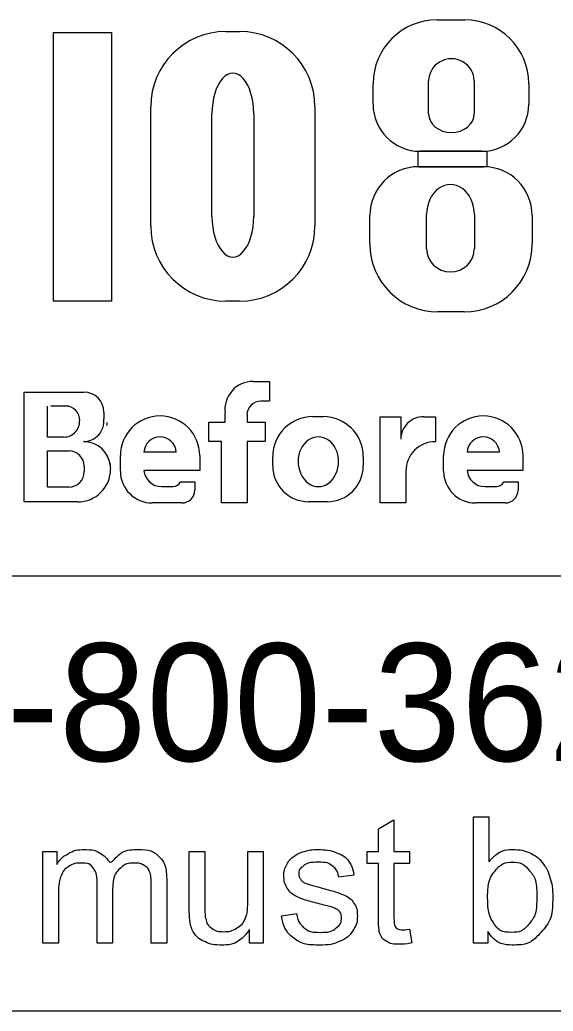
# Model space of a CAD drawing. Extents: x 8.5 to 81.5, y -1.2 to 22.4.
# Drawn here: x 52.149 to 52.784, y 2.493 to 3.674 of the extents above; entities that cross this region are included whole.
import ezdxf

# ---------------------------------------------------------------- set-up
doc = ezdxf.new("R2010")
doc.units = 0
doc.layers.add('SH_Data', color=7, linetype='Continuous')
doc.layers.add('SH_Text', color=7, linetype='Continuous')

msp = doc.modelspace()

# ---------------------------------------------------------------- linework, layer by layer
at = {"layer": 'SH_Data'}
for p, q in [((54.5802, 3.0112), (50.3302, 3.0112)), ((54.5802, 2.4933), (50.3302, 2.4933))]:
    msp.add_line(p, q, dxfattribs=at)
at = {"layer": 'SH_Text'}
for p, q in [((52.6458, 3.6737), (52.6786, 3.6737)), ((52.3943, 3.6597), (52.4108, 3.6597)), ((52.6357, 3.5617), (52.6357, 3.601)), ((52.6898, 3.601), (52.6898, 3.5617)), ((52.5695, 3.5731), (52.5695, 3.5974)), ((52.7549, 3.5974), (52.7549, 3.5731)), ((52.3048, 3.4282), (52.3048, 3.5702)), ((52.5003, 3.5702), (52.5003, 3.4282)), ((52.3777, 3.4396), (52.3777, 3.5619)), ((52.4275, 3.5619), (52.4275, 3.4396)), ((52.6989, 3.5171), (52.6255, 3.5171)), ((52.6237, 3.4988), (52.701, 3.4988)), ((52.5658, 3.4068), (52.5658, 3.4409)), ((52.6333, 3.4009), (52.6333, 3.4418)), ((52.6902, 3.4418), (52.6902, 3.4009)), ((52.7589, 3.4409), (52.7589, 3.4068)), ((52.4108, 3.3387), (52.3943, 3.3387)), ((52.678, 3.3259), (52.6468, 3.3259)), ((52.4266, 3.2431), (52.4461, 3.2431)), ((52.4461, 3.2431), (52.4461, 3.2201)), ((52.1541, 3.0996), (52.1541, 3.2303)), ((52.1541, 3.2303), (52.2252, 3.2303)), ((52.182, 3.1768), (52.182, 3.2138)), ((52.2072, 3.2138), (52.1859, 3.2138)), ((52.4461, 3.2197), (52.4359, 3.2197)), ((52.249, 3.2066), (52.249, 3.1987)), ((52.3934, 3.1947), (52.3934, 3.2052)), ((52.4195, 3.2032), (52.4195, 3.1947)), ((52.4978, 3.2013), (52.51, 3.2013)), ((52.5781, 3.0984), (52.5781, 3.2011)), ((52.5781, 3.2011), (52.6026, 3.2011)), ((52.6026, 3.2011), (52.6026, 3.1742)), ((52.6299, 3.2011), (52.6438, 3.2011)), ((52.6438, 3.2011), (52.6438, 3.1714)), ((52.374, 3.1717), (52.374, 3.1947)), ((52.374, 3.1947), (52.3934, 3.1947)), ((52.4195, 3.1947), (52.441, 3.1947)), ((52.441, 3.1947), (52.441, 3.1717)), ((52.2014, 3.1768), (52.182, 3.1768)), ((52.3889, 3.1717), (52.374, 3.1717)), ((52.3889, 3.0984), (52.3889, 3.1717)), ((52.441, 3.1717), (52.4195, 3.1717)), ((52.4195, 3.1717), (52.4195, 3.0984)), ((52.182, 3.1174), (52.182, 3.1603)), ((52.182, 3.1603), (52.2075, 3.1603)), ((52.2686, 3.1364), (52.2686, 3.1548)), ((52.3352, 3.1588), (52.2966, 3.1588)), ((52.3631, 3.1548), (52.3631, 3.1371)), ((52.45, 3.1427), (52.45, 3.1535)), ((52.5578, 3.1535), (52.5578, 3.1427)), ((52.6535, 3.1364), (52.6535, 3.1548)), ((52.7201, 3.1588), (52.6816, 3.1588)), ((52.748, 3.1548), (52.748, 3.1371)), ((52.2257, 3.1422), (52.2257, 3.1358)), ((52.257, 3.1393), (52.257, 3.1389)), ((52.3631, 3.1371), (52.2967, 3.1371)), ((52.6086, 3.1365), (52.6086, 3.0984)), ((52.748, 3.1371), (52.6816, 3.1371)), ((52.2073, 3.1174), (52.182, 3.1174)), ((52.3176, 3.1179), (52.3317, 3.1179)), ((52.3403, 3.1234), (52.3572, 3.1234)), ((52.3572, 3.1234), (52.3572, 3.1136)), ((52.7025, 3.1179), (52.7167, 3.1179)), ((52.7252, 3.1234), (52.7421, 3.1234)), ((52.7421, 3.1234), (52.7421, 3.1136)), ((52.2177, 3.0996), (52.1541, 3.0996)), ((52.342, 3.0984), (52.3066, 3.0984)), ((52.4195, 3.0984), (52.3889, 3.0984)), ((52.515, 3.0999), (52.4928, 3.0999)), ((52.6086, 3.0984), (52.5781, 3.0984)), ((52.7269, 3.0984), (52.6915, 3.0984))]:
    msp.add_line(p, q, dxfattribs=at)
for points in [[(52.1891, 3.6586), (52.2579, 3.6586), (52.2579, 3.3386), (52.1891, 3.3386)], [(52.6234, 3.5171), (52.705, 3.5171), (52.705, 3.4986), (52.6234, 3.4986)]]:
    msp.add_lwpolyline(points, close=True, dxfattribs=at)
for points in [[(52.576, 2.6063), (52.576, 2.669), (52.5624, 2.669), (52.5624, 2.6833), (52.576, 2.6833), (52.576, 2.7103), (52.5944, 2.7213), (52.5944, 2.6833), (52.6128, 2.6833), (52.6128, 2.669), (52.5944, 2.669), (52.5944, 2.6052)], [(52.7061, 2.5745), (52.6891, 2.5745), (52.6891, 2.7246), (52.7075, 2.7246), (52.7075, 2.6711)], [(52.1763, 2.5745), (52.1763, 2.6833), (52.1928, 2.6833), (52.1928, 2.668)], [(52.3507, 2.6159), (52.3507, 2.6833), (52.3691, 2.6833), (52.3691, 2.623)], [(52.4204, 2.625), (52.4204, 2.6833), (52.4388, 2.6833), (52.4388, 2.5745), (52.4223, 2.5745)], [(52.2594, 2.6376), (52.2594, 2.5745), (52.241, 2.5745), (52.241, 2.6451)], [(52.3239, 2.6491), (52.3239, 2.5745), (52.3054, 2.5745), (52.3054, 2.643)], [(52.5467, 2.6552), (52.5286, 2.6528)], [(52.1948, 2.6309), (52.1948, 2.5745), (52.1763, 2.5745)], [(52.4603, 2.607), (52.4785, 2.6098)], [(52.4223, 2.5745), (52.4223, 2.5905)], [(52.6128, 2.5909), (52.6155, 2.5746)], [(52.7061, 2.5881), (52.7061, 2.5745)]]:
    msp.add_lwpolyline(points, dxfattribs=at)
for centre, radius, start, end in [((52.6458, 3.5974), 0.0763, 90, 180), ((52.6786, 3.5974), 0.0763, 0, 90), ((52.3943, 3.5702), 0.0895, 90, 180), ((52.4108, 3.5702), 0.0895, 0, 90), ((52.6255, 3.5731), 0.056, 180, 270), ((52.6989, 3.5731), 0.056, 270, 0), ((52.6237, 3.4409), 0.0579, 90, 180), ((52.701, 3.4409), 0.0579, 0, 90), ((52.3943, 3.4282), 0.0895, 180, 270), ((52.4108, 3.4282), 0.0895, 270, 0), ((52.6468, 3.4068), 0.081, 180, 270), ((52.678, 3.4068), 0.081, 270, 0), ((52.4266, 3.2096), 0.0335, 90, 187.5187), ((52.2252, 3.2066), 0.0238, 0, 90), ((52.2033, 3.1969), 0.0169, 357.8325, 90), ((52.4359, 3.2032), 0.0165, 90, 180), ((52.3159, 3.1548), 0.0473, 0, 180), ((52.4978, 3.1535), 0.0478, 90, 180), ((52.51, 3.1535), 0.0478, 0, 90), ((52.6295, 3.1742), 0.0269, 89.2449, 180), ((52.7008, 3.1548), 0.0473, 0, 180), ((52.2014, 3.1956), 0.0187, 270, 2.0582), ((52.2248, 3.1958), 0.0243, 270, 6.6529), ((52.2354, 3.1944), 0.0175, 347.4023, 0), ((52.3159, 3.1578), 0.0193, 2.9632, 177.0368), ((52.7008, 3.1578), 0.0193, 2.9632, 177.0368), ((52.2249, 3.1394), 0.0321, 4.0748, 90), ((52.6435, 3.1365), 0.0349, 89.6033, 180), ((52.2075, 3.1422), 0.0181, 0, 90), ((52.2241, 3.1393), 0.033, 0, 11.7502), ((52.4928, 3.1427), 0.0428, 180, 270), ((52.515, 3.1427), 0.0428, 270, 0), ((52.2073, 3.1358), 0.0184, 270, 0), ((52.2177, 3.1389), 0.0393, 270, 0), ((52.3066, 3.1364), 0.038, 180, 270), ((52.3176, 3.1389), 0.021, 184.827, 270), ((52.6915, 3.1364), 0.038, 180, 270), ((52.7025, 3.1389), 0.021, 184.827, 270), ((52.3317, 3.1273), 0.00938, 270, 335.9979), ((52.7167, 3.1273), 0.00938, 270, 335.9979), ((52.342, 3.1136), 0.0152, 270, 0), ((52.7269, 3.1136), 0.0152, 270, 0)]:
    msp.add_arc(centre, radius, start, end, dxfattribs=at)
for centre, major_axis, ratio, start_param, end_param in [((52.6628, 3.601), (0.0271, 0), 0.969373, 0, 3.141593), ((52.4026, 3.5619), (0, 0.0484), 0.514403, 4.712389, 7.853982), ((52.6628, 3.5617), (0.0271, 0), 0.818453, 3.141593, 6.283185), ((52.6617, 3.4418), (0, 0.0358), 0.794529, 4.712389, 7.853982), ((52.4026, 3.4396), (0, 0.0484), 0.514403, 1.570796, 4.712389), ((52.6617, 3.4009), (0.0284, 0), 0.959837, 3.141593, 6.283185), ((52.5044, 3.1481), (0, 0.029), 0.832186, 4.712389, 7.853982), ((52.5044, 3.1481), (0, 0.0302), 0.797287, 1.570796, 4.712389)]:
    msp.add_ellipse(centre, major_axis=major_axis, ratio=ratio, start_param=start_param, end_param=end_param, dxfattribs=at)
for points in [[(52.1928, 2.668), (52.1979, 2.676), (52.2064, 2.6808), (52.215, 2.6857), (52.2258, 2.6857), (52.2379, 2.6857), (52.2456, 2.6807), (52.2534, 2.6757), (52.2566, 2.6666), (52.2695, 2.6857), (52.2902, 2.6857), (52.3064, 2.6857), (52.3151, 2.6768), (52.3239, 2.6678), (52.3239, 2.6491)], [(52.4785, 2.6098), (52.48, 2.5989), (52.4871, 2.593), (52.4941, 2.5872), (52.5067, 2.5872), (52.5195, 2.5872), (52.5257, 2.5924), (52.5318, 2.5975), (52.5318, 2.6045), (52.5318, 2.6108), (52.5264, 2.6144), (52.5226, 2.6168), (52.5075, 2.6206), (52.4872, 2.6257), (52.4793, 2.6295), (52.4715, 2.6332), (52.4674, 2.6398), (52.4634, 2.6464), (52.4634, 2.6544), (52.4634, 2.6617), (52.4667, 2.6679), (52.4701, 2.674), (52.4758, 2.6781), (52.4801, 2.6813), (52.4875, 2.6835), (52.495, 2.6857), (52.5035, 2.6857), (52.5163, 2.6857), (52.526, 2.682), (52.5357, 2.6783), (52.5403, 2.672), (52.545, 2.6657), (52.5467, 2.6552)], [(52.7075, 2.6711), (52.7192, 2.6857), (52.7373, 2.6857), (52.7473, 2.6857), (52.7563, 2.6817), (52.7652, 2.6776), (52.771, 2.6703), (52.7768, 2.663), (52.7801, 2.6526), (52.7834, 2.6423), (52.7834, 2.6305), (52.7834, 2.6026), (52.7695, 2.5873), (52.7557, 2.5721), (52.7363, 2.5721), (52.7171, 2.5721), (52.7061, 2.5881)], [(52.241, 2.6451), (52.241, 2.6574), (52.2365, 2.6635), (52.232, 2.6697), (52.2217, 2.6697), (52.2139, 2.6697), (52.2073, 2.6656), (52.2007, 2.6615), (52.1977, 2.6536), (52.1948, 2.6457), (52.1948, 2.6309)], [(52.3054, 2.643), (52.3054, 2.654), (52.3036, 2.6589), (52.3018, 2.6638), (52.2971, 2.6667), (52.2924, 2.6697), (52.2861, 2.6697), (52.2746, 2.6697), (52.267, 2.6621), (52.2594, 2.6544), (52.2594, 2.6376)], [(52.5286, 2.6528), (52.5274, 2.6612), (52.5215, 2.6659), (52.5156, 2.6706), (52.5048, 2.6706), (52.4921, 2.6706), (52.4867, 2.6664), (52.4812, 2.6622), (52.4812, 2.6566), (52.4812, 2.653), (52.4835, 2.6501), (52.4857, 2.6471), (52.4906, 2.6452), (52.4933, 2.6441), (52.5069, 2.6404), (52.5265, 2.6352), (52.5342, 2.6319), (52.542, 2.6286), (52.5464, 2.6222), (52.5508, 2.6159), (52.5508, 2.6065), (52.5508, 2.5973), (52.5454, 2.5891), (52.54, 2.581), (52.5299, 2.5765), (52.5197, 2.5721), (52.5069, 2.5721), (52.4856, 2.5721), (52.4745, 2.5809), (52.4634, 2.5897), (52.4603, 2.607)], [(52.7059, 2.6297), (52.7059, 2.6101), (52.7112, 2.6014), (52.7199, 2.5872), (52.7347, 2.5872), (52.7468, 2.5872), (52.7556, 2.5977), (52.7644, 2.6082), (52.7644, 2.629), (52.7644, 2.6503), (52.7559, 2.6605), (52.7475, 2.6706), (52.7355, 2.6706), (52.7235, 2.6706), (52.7147, 2.6601), (52.7059, 2.6496), (52.7059, 2.6297)], [(52.3691, 2.623), (52.3691, 2.6086), (52.3702, 2.6035), (52.3719, 2.5963), (52.3776, 2.5921), (52.3832, 2.588), (52.3915, 2.588), (52.3998, 2.588), (52.407, 2.5922), (52.4143, 2.5965), (52.4173, 2.6038), (52.4204, 2.6111), (52.4204, 2.625)], [(52.4223, 2.5905), (52.4096, 2.5721), (52.3878, 2.5721), (52.3782, 2.5721), (52.3698, 2.5758), (52.3615, 2.5794), (52.3575, 2.585), (52.3534, 2.5906), (52.3518, 2.5987), (52.3507, 2.6041), (52.3507, 2.6159)], [(52.6155, 2.5746), (52.6077, 2.573), (52.6016, 2.573), (52.5915, 2.573), (52.586, 2.5762), (52.5805, 2.5793), (52.5782, 2.5845), (52.576, 2.5897), (52.576, 2.6063)], [(52.5944, 2.6052), (52.5944, 2.5973), (52.5954, 2.5951), (52.5964, 2.5928), (52.5985, 2.5915), (52.6007, 2.5902), (52.6048, 2.5902), (52.6079, 2.5902), (52.6128, 2.5909)]]:
    msp.add_open_spline(points, degree=3, dxfattribs=at)

# ---------------------------------------------------------------- texts
msp.add_text('OHIO811, 8-1-1, or 1-800-362-2764', height=0.14, dxfattribs=at).set_placement((50.3747, 2.7912))

doc.saveas('drawing.dxf')
